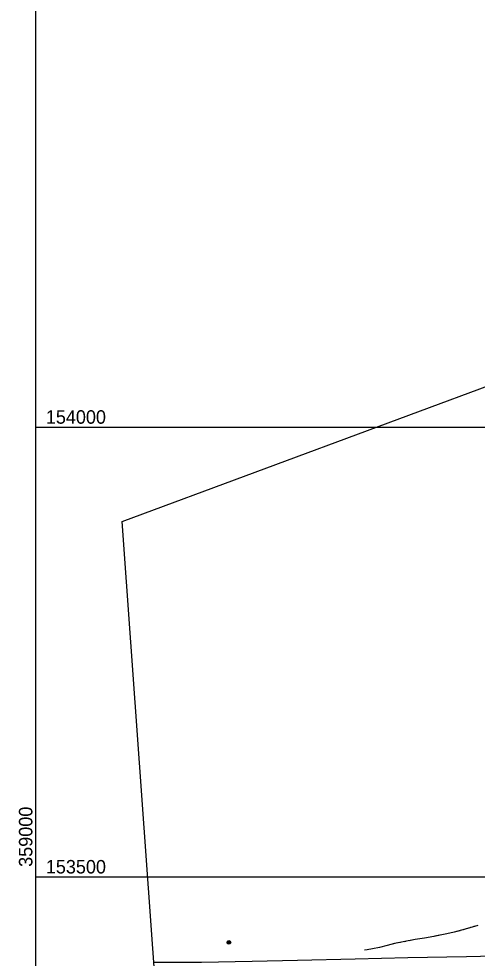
# Model space of a CAD drawing. Extents: x 353423 to 364002, y 127000 to 201942.
# Drawn here: x 358981 to 359491, y 153410 to 154454 of the extents above; entities that cross this region are included whole.
import ezdxf

# ---------------------------------------------------------------- set-up
doc = ezdxf.new("R2010")
doc.units = 0
for name, color, linetype in [('E_DTM_SlopeTop', 7, 'Continuous'), ('E_LAND_BrushLine', 7, 'Continuous'), ('E_LAND_TreeLine', 7, 'Continuous'), ('E_RDWY_Gravel', 7, 'Continuous'), ('E_STRUCT_WingWall', 7, 'Continuous')]:
    doc.layers.add(name, color=color, linetype=linetype)

msp = doc.modelspace()

# ---------------------------------------------------------------- linework, layer by layer
at = {"layer": 'E_DTM_SlopeTop'}
msp.add_lwpolyline([(360135.8, 153425), (360118.7, 153422.3), (360078.6, 153421.7), (360024.9, 153421.3), (359999.7, 153421), (359926.7, 153420.1), (359871.2, 153419.3), (359794.7, 153417.5), (359732.5, 153416.2), (359650.4, 153415.1), (359593.6, 153413.6), (359541.7, 153412.5), (359479.5, 153411.1), (359414.1, 153409.9), (359355.6, 153408.6), (359291.1, 153407.2), (359240.9, 153406.1), (359184.4, 153405), (359134.1, 153404.7), (359131.2, 153404.7)], dxfattribs=at)
at = {"layer": 'E_LAND_BrushLine'}
for radius in [2.02, 1.52, 1.01, 0.502]:
    msp.add_circle((359214.9, 153427.2), radius, dxfattribs=at)
at = {"layer": 'E_LAND_TreeLine'}
for p, q in [((359000, 152500), (359000, 155000)), ((359000, 154000), (362500, 154000)), ((359000, 153500), (362500, 153500))]:
    msp.add_line(p, q, dxfattribs=at)
at = {"layer": 'E_RDWY_Gravel'}
for points in [[(359096, 153895.2), (359836.2, 154169.4), (359823.6, 154621.5)], [(359407.8, 152655.7), (359178.7, 152744.4), (359096, 153895.2)]]:
    msp.add_lwpolyline(points, dxfattribs=at)
at = {"layer": 'E_STRUCT_WingWall'}
for points in [[(359492.1, 153446.1), (359483, 153443.5), (359473.7, 153440.6), (359465.8, 153438.6), (359457.5, 153436.7), (359443.1, 153433.9), (359432.5, 153432), (359422.3, 153430.3), (359410.9, 153428.1), (359399.2, 153425.8), (359391, 153423.7), (359382.6, 153421.4), (359374.7, 153420.1), (359369, 153419.1), (359365.9, 153418.5)], [(359472.2, 153440.2), (359465.8, 153438.6), (359457.5, 153436.7), (359444, 153434.1)], [(359478, 153441.9), (359476.1, 153441.3)], [(359483.7, 153443.7), (359483, 153443.5), (359481.8, 153443.1)], [(359489.4, 153445.3), (359487.5, 153444.8)], [(359444, 153434.1), (359443.1, 153433.9), (359432.5, 153432), (359422.3, 153430.3), (359415.6, 153429)], [(359394.2, 153424.5), (359391, 153423.7), (359382.6, 153421.4), (359374.7, 153420.1), (359369, 153419.1), (359365.9, 153418.5)], [(359400, 153425.9), (359399.2, 153425.8), (359398, 153425.5)], [(359405.8, 153427.1), (359403.9, 153426.7)], [(359411.7, 153428.2), (359410.9, 153428.1), (359409.7, 153427.9)]]:
    msp.add_lwpolyline(points, dxfattribs=at)

# ---------------------------------------------------------------- texts
at = {"layer": 'E_LAND_TreeLine'}
for s, p in [('  154000  ', (359000, 154003.8)), ('  153500  ', (359000, 153503.8))]:
    msp.add_text(s, height=15, dxfattribs=at).set_placement(p)
msp.add_text('  359000  ', height=15, rotation=90, dxfattribs=at).set_placement((358996.2, 153500))

doc.saveas('drawing.dxf')
